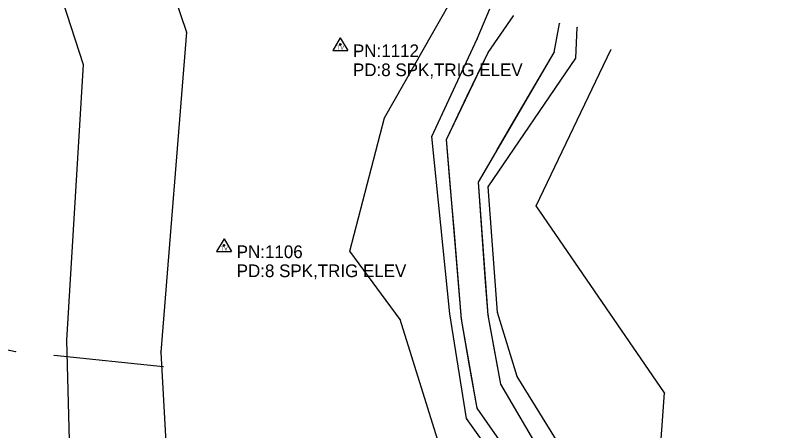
# Model space of a CAD drawing. Extents: x -99999 to 591807, y -99999 to 347168.
# Drawn here: x 588788.1 to 589089.2, y 345259.1 to 345422.9 of the extents above; entities that cross this region are included whole.
import ezdxf

# ---------------------------------------------------------------- set-up
doc = ezdxf.new("R2010")
doc.units = 0
for name, color, linetype in [('S_BREAKLINE', 7, 'Continuous'), ('S_DRG_PT_SYM', 7, 'Continuous'), ('S_FENCE', 7, 'Continuous'), ('S_GRD_PT_SYM', 7, 'Continuous'), ('S_MSC_PT_SYM', 7, 'Continuous'), ('S_SECONDARY_CTL', 7, 'Continuous'), ('S_SECONDARY_CTL_ANNOT', 7, 'Continuous'), ('S_STREAM', 7, 'Continuous')]:
    doc.layers.add(name, color=color, linetype=linetype)

msp = doc.modelspace()

# ---------------------------------------------------------------- linework, layer by layer
at = {"layer": 'S_BREAKLINE'}
for points in [[(588709.23, 345917.41), (588738.28, 345849.11), (588759.52, 345753.19), (588776.45, 345663.8), (588799.17, 345587.06), (588826.92, 345501.14), (588855.64, 345416.24), (588845.53, 345290.12), (588847.65, 345252.05)], [(588685.76, 345901.75), (588702.37, 345846.43), (588718.38, 345748.49), (588736.94, 345657.3), (588761.62, 345575.96), (588787.42, 345488.29), (588814.88, 345403.52), (588808.38, 345294.83), (588809.34, 345255.32)], [(588760.05, 345162.82), (588778.81, 345168.91), (588844.74, 345189.47), (588873.75, 345177.38), (588912.39, 345169.97), (588963.42, 345221.73), (588955.9, 345251.58), (588939.88, 345302.93), (588920.03, 345329.9), (588933.67, 345382.48), (588952.76, 345415.95), (588962.41, 345432.91)], [(588759.11, 345134.47), (588776.54, 345150.99), (588795.81, 345170.9), (588813.06, 345178.26), (588837.09, 345171.53), (588853.66, 345165.32), (588852.25, 345151.27), (588841.8, 345146.24), (588864.18, 345142.68), (588893.12, 345139), (588919.99, 345143.05), (588932.5, 345145.27), (588954.77, 345155.62), (588940.63, 345190.26), (588969.26, 345207.92), (588994.66, 345218.43), (588998.3, 345229.61), (588982.25, 345241.3), (588966.1, 345263.99), (588959.47, 345305.2), (588952.33, 345375.19), (588970.29, 345413.62), (588975.31, 345425.48)], [(589089.17, 345134.31), (589063.44, 345140.76), (589041.85, 345147.77), (589012.03, 345164.47), (589001.37, 345168.18), (588983.69, 345177.74), (589010.72, 345197.47), (589018.1, 345231.49), (589002.18, 345254.4), (588986.07, 345280.55), (588978.27, 345305.69), (588974.56, 345355.23), (589009.12, 345406.03), (589009.69, 345418.15)], [(589029.38, 345180.76), (589040.88, 345228.38), (589044.1, 345274.02), (588993.55, 345347.74), (589023.03, 345409.34)]]:
    msp.add_lwpolyline(points, dxfattribs=at)
at = {"layer": 'S_DRG_PT_SYM'}
for points in [[(588984.55, 345422.71), (588984.51, 345422.73), (588984.55, 345422.71), (588984.52, 345422.66), (588984.55, 345422.71), (588984.59, 345422.68), (588984.55, 345422.71), (588984.58, 345422.75)], [(589002.73, 345419.74), (589002.68, 345419.75), (589002.73, 345419.74), (589002.72, 345419.69), (589002.73, 345419.74), (589002.78, 345419.73), (589002.73, 345419.74), (589002.74, 345419.79)], [(588974.56, 345408.3), (588974.52, 345408.33), (588974.56, 345408.3), (588974.54, 345408.26), (588974.56, 345408.3), (588974.61, 345408.27), (588974.56, 345408.3), (588974.59, 345408.34)], [(589000.56, 345408.3), (589000.51, 345408.31), (589000.56, 345408.3), (589000.55, 345408.25), (589000.56, 345408.3), (589000.61, 345408.29), (589000.56, 345408.3), (589000.57, 345408.35)], [(588958.17, 345374.01), (588958.13, 345374.03), (588958.17, 345374.01), (588958.15, 345373.97), (588958.17, 345374.01), (588958.22, 345373.99), (588958.17, 345374.01), (588958.19, 345374.06)], [(588970.73, 345357.15), (588970.69, 345357.17), (588970.73, 345357.15), (588970.71, 345357.11), (588970.73, 345357.15), (588970.78, 345357.12), (588970.73, 345357.15), (588970.76, 345357.19)], [(588964.08, 345303.05), (588964.03, 345303.04), (588964.08, 345303.05), (588964.08, 345303), (588964.08, 345303.05), (588964.13, 345303.05), (588964.08, 345303.05), (588964.07, 345303.1)], [(588974.54, 345304.63), (588974.49, 345304.63), (588974.54, 345304.63), (588974.55, 345304.58), (588974.54, 345304.63), (588974.59, 345304.63), (588974.54, 345304.63), (588974.54, 345304.68)], [(588979.62, 345277.42), (588979.58, 345277.41), (588979.62, 345277.42), (588979.63, 345277.37), (588979.62, 345277.42), (588979.67, 345277.43), (588979.62, 345277.42), (588979.62, 345277.47)], [(588970.22, 345268.03), (588970.17, 345268.03), (588970.22, 345268.03), (588970.22, 345267.98), (588970.22, 345268.03), (588970.27, 345268.04), (588970.22, 345268.03), (588970.21, 345268.08)]]:
    msp.add_lwpolyline(points, close=True, dxfattribs=at)
at = {"layer": 'S_FENCE'}
for p, q in [((588741.99, 345300.16), (588788.26, 345290.37)), ((588803.49, 345288.89), (588846.52, 345284.44))]:
    msp.add_line(p, q, dxfattribs=at)
for points in [[(588741.99, 345300.16), (588788.26, 345290.37)], [(588803.49, 345288.89), (588846.52, 345284.44)]]:
    msp.add_lwpolyline(points, dxfattribs=at)
at = {"layer": 'S_GRD_PT_SYM'}
for points in [[(589009.69, 345418.15), (589009.64, 345418.16), (589009.69, 345418.15), (589009.69, 345418.1), (589009.69, 345418.15), (589009.74, 345418.15), (589009.69, 345418.15), (589009.69, 345418.2)], [(588855.64, 345416.24), (588855.69, 345416.24), (588855.64, 345416.24), (588855.65, 345416.29), (588855.64, 345416.24), (588855.6, 345416.25), (588855.64, 345416.24), (588855.64, 345416.19)], [(588952.76, 345415.95), (588952.72, 345415.98), (588952.76, 345415.95), (588952.74, 345415.91), (588952.76, 345415.95), (588952.81, 345415.93), (588952.76, 345415.95), (588952.79, 345415.99)], [(588970.29, 345413.62), (588970.24, 345413.63), (588970.29, 345413.62), (588970.27, 345413.57), (588970.29, 345413.62), (588970.34, 345413.6), (588970.29, 345413.62), (588970.31, 345413.66)], [(589023.03, 345409.34), (589022.98, 345409.36), (589023.03, 345409.34), (589023, 345409.29), (589023.03, 345409.34), (589023.07, 345409.31), (589023.03, 345409.34), (589023.05, 345409.38)], [(589009.12, 345406.03), (589009.07, 345406.03), (589009.12, 345406.03), (589009.12, 345405.98), (589009.12, 345406.03), (589009.17, 345406.02), (589009.12, 345406.03), (589009.12, 345406.08)], [(588814.88, 345403.52), (588814.93, 345403.52), (588814.88, 345403.52), (588814.88, 345403.57), (588814.88, 345403.52), (588814.83, 345403.52), (588814.88, 345403.52), (588814.88, 345403.47)], [(588933.67, 345382.48), (588933.63, 345382.51), (588933.67, 345382.48), (588933.65, 345382.44), (588933.67, 345382.48), (588933.72, 345382.46), (588933.67, 345382.48), (588933.7, 345382.52)], [(588952.33, 345375.19), (588952.28, 345375.21), (588952.33, 345375.19), (588952.31, 345375.14), (588952.33, 345375.19), (588952.37, 345375.17), (588952.33, 345375.19), (588952.35, 345375.23)], [(588974.56, 345355.23), (588974.51, 345355.26), (588974.56, 345355.23), (588974.53, 345355.19), (588974.56, 345355.23), (588974.6, 345355.21), (588974.56, 345355.23), (588974.58, 345355.28)], [(588993.55, 345347.74), (588993.5, 345347.76), (588993.55, 345347.74), (588993.52, 345347.69), (588993.55, 345347.74), (588993.59, 345347.71), (588993.55, 345347.74), (588993.57, 345347.78)], [(588920.03, 345329.9), (588919.98, 345329.91), (588920.03, 345329.9), (588920.02, 345329.85), (588920.03, 345329.9), (588920.08, 345329.89), (588920.03, 345329.9), (588920.04, 345329.95)], [(588939.88, 345302.93), (588939.84, 345302.9), (588939.88, 345302.93), (588939.91, 345302.89), (588939.88, 345302.93), (588939.92, 345302.96), (588939.88, 345302.93), (588939.85, 345302.97)], [(588959.47, 345305.2), (588959.42, 345305.19), (588959.47, 345305.2), (588959.47, 345305.15), (588959.47, 345305.2), (588959.52, 345305.2), (588959.47, 345305.2), (588959.46, 345305.25)], [(588978.27, 345305.69), (588978.22, 345305.69), (588978.27, 345305.69), (588978.27, 345305.64), (588978.27, 345305.69), (588978.32, 345305.69), (588978.27, 345305.69), (588978.27, 345305.74)], [(588808.38, 345294.83), (588808.43, 345294.83), (588808.38, 345294.83), (588808.38, 345294.88), (588808.38, 345294.83), (588808.33, 345294.83), (588808.38, 345294.83), (588808.38, 345294.78)], [(588845.53, 345290.12), (588845.58, 345290.13), (588845.53, 345290.12), (588845.53, 345290.17), (588845.53, 345290.12), (588845.48, 345290.12), (588845.53, 345290.12), (588845.53, 345290.07)], [(588986.07, 345280.55), (588986.02, 345280.53), (588986.07, 345280.55), (588986.08, 345280.5), (588986.07, 345280.55), (588986.12, 345280.56), (588986.07, 345280.55), (588986.05, 345280.6)], [(589044.1, 345274.02), (589044.06, 345273.99), (589044.1, 345274.02), (589044.13, 345273.98), (589044.1, 345274.02), (589044.14, 345274.05), (589044.1, 345274.02), (589044.07, 345274.06)], [(588966.1, 345263.99), (588966.05, 345263.98), (588966.1, 345263.99), (588966.11, 345263.94), (588966.1, 345263.99), (588966.15, 345264), (588966.1, 345263.99), (588966.09, 345264.04)]]:
    msp.add_lwpolyline(points, close=True, dxfattribs=at)
at = {"layer": 'S_MSC_PT_SYM'}
for points in [[(588788.26, 345290.37), (588788.26, 345290.42), (588788.26, 345290.37), (588788.21, 345290.37), (588788.26, 345290.37), (588788.26, 345290.32), (588788.26, 345290.37), (588788.31, 345290.37)], [(588803.49, 345288.89), (588803.49, 345288.94), (588803.49, 345288.89), (588803.44, 345288.89), (588803.49, 345288.89), (588803.49, 345288.84), (588803.49, 345288.89), (588803.54, 345288.89)], [(588846.52, 345284.44), (588846.52, 345284.49), (588846.52, 345284.44), (588846.47, 345284.44), (588846.52, 345284.44), (588846.52, 345284.39), (588846.52, 345284.44), (588846.57, 345284.44)]]:
    msp.add_lwpolyline(points, dxfattribs=at)
at = {"layer": 'S_SECONDARY_CTL'}
for p, q in [((588916.3, 345414.04), (588913.29, 345409.09)), ((588916.3, 345414.04), (588919.25, 345409.09)), ((588913.29, 345409.09), (588919.25, 345409.09)), ((588870.45, 345334.79), (588867.44, 345329.83)), ((588870.45, 345334.79), (588873.4, 345329.83)), ((588867.44, 345329.83), (588873.4, 345329.83))]:
    msp.add_line(p, q, dxfattribs=at)
for centre, radius in [((588916.3, 345411.43), 0.311), ((588916.3, 345411.43), 0.183), ((588916.3, 345411.43), 0.103), ((588870.45, 345332.18), 0.311), ((588870.45, 345332.18), 0.183), ((588870.45, 345332.18), 0.103)]:
    msp.add_circle(centre, radius, dxfattribs=at)
at = {"layer": 'S_STREAM'}
for points in [[(588781.94, 345145.89), (588794.75, 345161.74), (588812.36, 345168.8), (588834.57, 345166.49), (588845.22, 345161.16), (588848.33, 345154.35), (588829.48, 345147.9), (588840.44, 345136.53), (588860.64, 345137.08), (588892.53, 345136.64), (588921.02, 345136.41), (588935.11, 345136.39), (588962.48, 345150.93), (588959.88, 345185.57), (588971.21, 345202.54), (588998.44, 345216.77), (589000.3, 345231.34), (588986, 345245.44), (588970.22, 345268.03), (588964.08, 345303.05), (588958.17, 345374.01), (588974.56, 345408.3), (588984.55, 345422.71)], [(588978.11, 345256.74), (588970.22, 345268.03), (588967.15, 345285.54), (588964.08, 345303.05), (588962.6, 345320.79), (588961.13, 345338.53), (588959.65, 345356.27), (588958.17, 345374.01), (588966.37, 345391.16), (588974.56, 345408.3), (588984.55, 345422.71)], [(588771.18, 345118.74), (588798.83, 345125.32), (588814.21, 345139.62), (588819.95, 345139.67), (588839.12, 345132.9), (588858.22, 345123.35), (588892.36, 345126.22), (588922.05, 345127.93), (588937.07, 345128.99), (588965.95, 345145.78), (588975.95, 345174.81), (588980.43, 345187.33), (589005.39, 345201.9), (589012.21, 345228.97), (588994.83, 345251.42), (588979.62, 345277.42), (588974.54, 345304.63), (588970.73, 345357.15), (589000.56, 345408.3), (589002.73, 345419.74)], [(588994.83, 345251.42), (588987.23, 345264.42), (588979.62, 345277.42), (588977.08, 345291.02), (588974.54, 345304.63), (588973.59, 345317.76), (588972.64, 345330.89), (588971.69, 345344.02), (588970.73, 345357.15), (588978.19, 345369.94), (588985.65, 345382.72), (588993.1, 345395.51), (589000.56, 345408.3), (589002.73, 345419.74)]]:
    msp.add_lwpolyline(points, dxfattribs=at)

# ---------------------------------------------------------------- texts
at = {"layer": 'S_SECONDARY_CTL'}
for p in [(588915.1, 345409.42), (588869.25, 345330.17)]:
    msp.add_text('TV', height=1.5, rotation=360, dxfattribs=at).set_placement(p)
at = {"layer": 'S_SECONDARY_CTL_ANNOT'}
for s, p in [('PN:1112', (588921.3, 345406.43)), ('PD:8 SPK,TRIG ELEV', (588921.3, 345398.93)), ('PN:1106', (588875.45, 345327.18)), ('PD:8 SPK,TRIG ELEV', (588875.45, 345319.68))]:
    msp.add_text(s, height=5, dxfattribs=at).set_placement(p)

doc.saveas('drawing.dxf')
